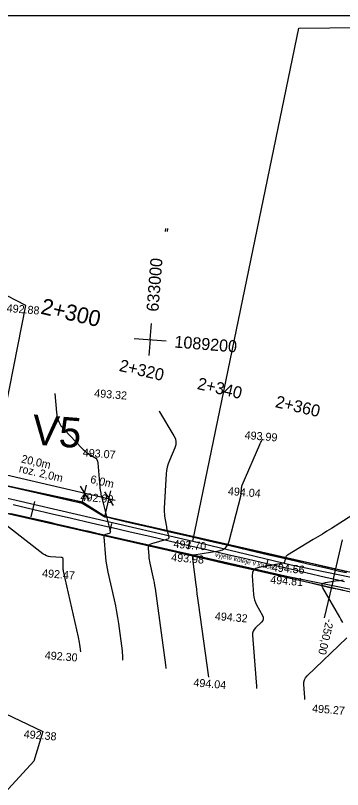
# Model space of a CAD drawing. Extents: x -636600 to -628587, y -1090963 to -1085869.
# Drawn here: x -628788.7 to -628707.1, y -1087169.5 to -1086976.2 of the extents above; entities that cross this region are included whole.
import ezdxf

# ---------------------------------------------------------------- set-up
doc = ezdxf.new("R2010")
doc.units = 0
for name, color, linetype in [('01_PARCELY_NÁVRH_PC', 7, 'Continuous'), ('03_PC_OBJEKTY_NÁVRH', 7, 'Continuous'), ('08_LEGENDA_HV', 7, 'Continuous'), ('15', 7, 'Continuous'), ('23', 7, 'Continuous'), ('40', 7, 'Continuous'), ('42', 7, 'Continuous'), ('43', 7, 'Continuous'), ('Ex_Major Contours', 7, 'Continuous'), ('Ex_Minor Contours', 7, 'Continuous'), ('HEKTOMETRY100', 7, 'Continuous'), ('HEKTOMETRY20', 7, 'Continuous'), ('HL_BODY', 7, 'Continuous'), ('koty_vše', 7, 'Continuous'), ('POLOMERY', 7, 'Continuous'), ('popis', 7, 'Continuous'), ('situace_osa', 7, 'Continuous'), ('situace_těleso', 7, 'Continuous'), ('situace_vozovka', 7, 'Continuous'), ('síť křížků', 7, 'Continuous')]:
    doc.layers.add(name, color=color, linetype=linetype)

msp = doc.modelspace()

# ---------------------------------------------------------------- linework, layer by layer
at = {"layer": '01_PARCELY_NÁVRH_PC'}
msp.add_lwpolyline([(-628791.22, -1087093.48), (-628771.99, -1087097.68), (-628766.35, -1087101.27), (-628698.39, -1087116.74), (-628675.85, -1087120.03), (-628666.58, -1087119.89), (-628644.07, -1087122.28), (-628615.46, -1087123.02), (-628615.58, -1087126.37), (-628615.67, -1087129.13), (-628624.49, -1087129.32), (-628648.53, -1087126.72), (-628680.02, -1087124.42), (-628700.35, -1087121.32), (-628826.07, -1087092.61)], dxfattribs=at)
at = {"layer": '08_LEGENDA_HV'}
msp.add_line((-629847.27, -1086976.18), (-628587.27, -1086976.18), dxfattribs=at)
at = {"layer": '23'}
for p, q in [((-628717.95, -1086979.36), (-628598.07, -1086978.33)), ((-628744.45, -1087107.51), (-628717.95, -1086979.36))]:
    msp.add_line(p, q, dxfattribs=at)
at = {"layer": '40'}
for p, q in [((-628798.05, -1087095.06), (-628744.45, -1087107.51)), ((-628745.07, -1087110.85), (-628802.46, -1087097.94)), ((-628744.45, -1087107.51), (-628719.92, -1087113.39)), ((-628720.6, -1087116.43), (-628745.07, -1087110.85)), ((-628719.92, -1087113.39), (-628699.02, -1087117.7)), ((-628699.31, -1087120.72), (-628720.6, -1087116.43))]:
    msp.add_line(p, q, dxfattribs=at)
at = {"layer": '42'}
for p, q in [((-628786.14, -1087048.62), (-628798.23, -1087042.34)), ((-628793.61, -1087086.61), (-628786.14, -1087048.62)), ((-628803.99, -1087144.54), (-628781.89, -1087155.01)), ((-628781.89, -1087155.01), (-628784.12, -1087162.46)), ((-628784.12, -1087162.46), (-628798.22, -1087177.77))]:
    msp.add_line(p, q, dxfattribs=at)
at = {"layer": '43'}
for p, q in [((-628751.25, -1087030.11), (-628751.19, -1087029.36)), ((-628750.75, -1087030.14), (-628750.69, -1087029.4))]:
    msp.add_line(p, q, dxfattribs=at)
at = {"layer": 'Ex_Major Contours'}
for points in [[(-628772.37, -1087135.13), (-628772.62, -1087133.3), (-628772.69, -1087132.83), (-628772.77, -1087132.37), (-628772.86, -1087131.9), (-628772.96, -1087131.44), (-628776.7, -1087114.95), (-628776.72, -1087114.85), (-628776.74, -1087114.74), (-628776.75, -1087114.63), (-628776.77, -1087114.53), (-628776.8, -1087114.1), (-628776.81, -1087113.99), (-628776.81, -1087113.88), (-628776.81, -1087113.77), (-628776.81, -1087113.67), (-628776.77, -1087112.16), (-628776.8, -1087111.91), (-628776.9, -1087111.72), (-628777.08, -1087111.6), (-628777.32, -1087111.55), (-628779.94, -1087111.37), (-628780.45, -1087111.29), (-628780.94, -1087111.15), (-628781.4, -1087110.93), (-628781.84, -1087110.64), (-628798.62, -1087097.64)], [(-628707.01, -1087127.83), (-628707.26, -1087127.39), (-628707.51, -1087126.95), (-628707.76, -1087126.51), (-628712, -1087119.19), (-628712.21, -1087118.67), (-628712.17, -1087118.27), (-628711.88, -1087117.98), (-628711.35, -1087117.82), (-628708.34, -1087117.35), (-628707.86, -1087117.28), (-628707.37, -1087117.22), (-628706.89, -1087117.15)], [(-628716.47, -1087147.06), (-628716.48, -1087146.84), (-628716.5, -1087146.51), (-628716.75, -1087143.31), (-628716.73, -1087142.69), (-628716.59, -1087142.12), (-628716.31, -1087141.6), (-628715.91, -1087141.13), (-628706.01, -1087131.62)]]:
    msp.add_lwpolyline(points, dxfattribs=at)
at = {"layer": 'Ex_Minor Contours'}
for points in [[(-628778.86, -1087070.58), (-628778.47, -1087075.39), (-628778.28, -1087076.58), (-628777.9, -1087077.68), (-628777.33, -1087078.7), (-628776.57, -1087079.63), (-628772.1, -1087084.29), (-628771.76, -1087084.62), (-628771.4, -1087084.93), (-628771.03, -1087085.22), (-628770.63, -1087085.48), (-628769.01, -1087086.47), (-628768.65, -1087086.75), (-628768.38, -1087087.08), (-628768.2, -1087087.47), (-628768.12, -1087087.92), (-628767.64, -1087093.95), (-628767.62, -1087094.14), (-628767.6, -1087094.34), (-628767.57, -1087094.54), (-628767.54, -1087094.73), (-628767.42, -1087095.52), (-628767.39, -1087095.71), (-628767.35, -1087095.91), (-628767.3, -1087096.1), (-628767.26, -1087096.3), (-628765.02, -1087104.98), (-628764.99, -1087105.18), (-628765.04, -1087105.35), (-628765.15, -1087105.47), (-628765.34, -1087105.55), (-628766.21, -1087105.8), (-628766.4, -1087105.88), (-628766.53, -1087106), (-628766.6, -1087106.17), (-628766.62, -1087106.38), (-628766.2, -1087111.55), (-628766.11, -1087112.49), (-628765.98, -1087113.42), (-628765.82, -1087114.34), (-628765.63, -1087115.26), (-628764.06, -1087122.18), (-628763.75, -1087123.64), (-628763.47, -1087125.11), (-628763.22, -1087126.58), (-628763, -1087128.06), (-628762.06, -1087134.86), (-628761.94, -1087136.45), (-628761.97, -1087137.19)], [(-628752.81, -1087074.94), (-628752.71, -1087075.17), (-628749.13, -1087081.16), (-628748.78, -1087081.9), (-628748.63, -1087082.66), (-628748.68, -1087083.43), (-628748.92, -1087084.22), (-628750.28, -1087087.38), (-628750.58, -1087088.17), (-628750.81, -1087088.99), (-628750.97, -1087089.82), (-628751.06, -1087090.67), (-628751.56, -1087099.27), (-628751.58, -1087099.77), (-628751.56, -1087100.26), (-628751.53, -1087100.76), (-628751.46, -1087101.25), (-628751.1, -1087103.5), (-628751.04, -1087103.85), (-628750.98, -1087104.19), (-628750.9, -1087104.54), (-628750.82, -1087104.88), (-628750.47, -1087106.24), (-628750.43, -1087106.54), (-628750.5, -1087106.79), (-628750.68, -1087106.98), (-628750.97, -1087107.11), (-628754.76, -1087108.18), (-628755.14, -1087108.35), (-628755.4, -1087108.6), (-628755.55, -1087108.94), (-628755.57, -1087109.36), (-628755.42, -1087111.19), (-628755.38, -1087111.65), (-628755.31, -1087112.11), (-628755.24, -1087112.56), (-628755.14, -1087113.01), (-628754.38, -1087116.4), (-628754.22, -1087117.11), (-628754.08, -1087117.83), (-628753.96, -1087118.55), (-628753.85, -1087119.28), (-628751.24, -1087138.35), (-628751.17, -1087139.18), (-628751.18, -1087139.33)], [(-628740.46, -1087141.48), (-628743.01, -1087122.86), (-628743.16, -1087121.75), (-628743.31, -1087120.63), (-628743.46, -1087119.52), (-628743.6, -1087118.4), (-628744.41, -1087111.9), (-628744.42, -1087111.81), (-628744.43, -1087111.72), (-628744.44, -1087111.62), (-628744.45, -1087111.53), (-628744.48, -1087111.06), (-628744.48, -1087111.02), (-628744.47, -1087111), (-628744.45, -1087110.98), (-628744.42, -1087110.97), (-628744.28, -1087110.95), (-628744.21, -1087110.94), (-628744.14, -1087110.93), (-628737.97, -1087109.91), (-628737.03, -1087109.63), (-628736.28, -1087109.14), (-628735.73, -1087108.43), (-628735.37, -1087107.52), (-628732.49, -1087096.26), (-628732.44, -1087096.03), (-628732.39, -1087095.8), (-628732.36, -1087095.57), (-628732.35, -1087095.34), (-628732.29, -1087094.41), (-628732.27, -1087094.18), (-628732.22, -1087093.95), (-628732.16, -1087093.73), (-628732.08, -1087093.52), (-628727.73, -1087083.38), (-628727.59, -1087083.08), (-628727.44, -1087082.78), (-628727.27, -1087082.48), (-628727.1, -1087082.19), (-628726.98, -1087082)], [(-628693.46, -1087093.84), (-628709.86, -1087104.3), (-628710.98, -1087105.01), (-628712.1, -1087105.71), (-628713.23, -1087106.4), (-628714.36, -1087107.09), (-628720.78, -1087110.96), (-628720.96, -1087111.09), (-628721.1, -1087111.25), (-628721.21, -1087111.43), (-628721.29, -1087111.64), (-628721.57, -1087112.76), (-628721.61, -1087112.86), (-628721.67, -1087112.94), (-628721.75, -1087112.99), (-628721.85, -1087113.02), (-628722.3, -1087113.09), (-628722.41, -1087113.11), (-628722.52, -1087113.13), (-628722.63, -1087113.15), (-628722.74, -1087113.17), (-628727.94, -1087114.04), (-628728.72, -1087114.29), (-628729.26, -1087114.72), (-628729.56, -1087115.35), (-628729.61, -1087116.17), (-628729.29, -1087120.83), (-628729.21, -1087121.5), (-628729.05, -1087122.15), (-628728.83, -1087122.78), (-628728.53, -1087123.38), (-628727.05, -1087126.04), (-628726.87, -1087126.49), (-628726.86, -1087126.91), (-628727, -1087127.32), (-628727.3, -1087127.7), (-628728.83, -1087129.17), (-628729.16, -1087129.55), (-628729.38, -1087129.98), (-628729.5, -1087130.45), (-628729.52, -1087130.96), (-628728.63, -1087142.68), (-628728.56, -1087143.61), (-628728.53, -1087144.26)]]:
    msp.add_lwpolyline(points, dxfattribs=at)
at = {"layer": 'HEKTOMETRY100'}
msp.add_lwpolyline([(-628783.96, -1087097.55), (-628784.87, -1087101.44)], dxfattribs=at)
at = {"layer": 'HEKTOMETRY20'}
for points in [[(-628764.71, -1087103.04), (-628765.16, -1087104.99)], [(-628745.22, -1087107.57), (-628745.68, -1087109.51)], [(-628725.74, -1087112.09), (-628726.19, -1087114.04)]]:
    msp.add_lwpolyline(points, dxfattribs=at)
at = {"layer": 'HL_BODY'}
msp.add_lwpolyline([(-628709.36, -1087116.92), (-628707.1, -1087107.18)], dxfattribs=at)
at = {"layer": 'POLOMERY'}
msp.add_lwpolyline([(-628709.36, -1087116.92), (-628711.62, -1087126.66)], dxfattribs=at)
at = {"layer": 'popis'}
for points in [[(-628798.49, -1087089.17), (-628763.81, -1087097.22)], [(-628770.36, -1087097.15), (-628772.47, -1087093.76)], [(-628772.01, -1087098.01), (-628770.96, -1087093.51)], [(-628766.35, -1087101.38), (-628764.85, -1087094.93)], [(-628764.25, -1087098.57), (-628766.36, -1087095.18)]]:
    msp.add_lwpolyline(points, dxfattribs=at)
at = {"layer": 'situace_osa'}
msp.add_lwpolyline([(-628789.29, -1087098.37), (-628784.41, -1087099.5), (-628779.54, -1087100.63), (-628774.67, -1087101.76), (-628769.8, -1087102.89), (-628765.81, -1087103.81), (-628764.93, -1087104.02), (-628760.06, -1087105.15), (-628755.19, -1087106.28), (-628750.32, -1087107.41), (-628745.45, -1087108.54), (-628740.58, -1087109.67), (-628735.71, -1087110.8), (-628730.84, -1087111.93), (-628725.97, -1087113.06), (-628721.1, -1087114.19), (-628716.23, -1087115.32), (-628711.36, -1087116.45), (-628709.36, -1087116.92), (-628707.95, -1087117.24), (-628706.54, -1087117.56)], dxfattribs=at)
at = {"layer": 'situace_těleso'}
msp.add_line((-628771.95, -1087097.8), (-628766.35, -1087101.27), dxfattribs=at)
for points in [[(-628791.18, -1087093.49), (-628788.31, -1087094.17), (-628783.46, -1087095.28), (-628778.59, -1087096.31), (-628773.63, -1087097.33), (-628771.95, -1087097.8)], [(-628707.02, -1087119.76), (-628708.45, -1087119.45), (-628709.87, -1087119.12), (-628711.87, -1087118.65), (-628716.74, -1087117.54), (-628721.62, -1087116.45), (-628726.49, -1087115.33), (-628731.37, -1087114.22), (-628736.25, -1087113.12), (-628741.12, -1087112.01), (-628746, -1087110.89), (-628750.85, -1087109.7), (-628755.71, -1087108.5), (-628760.58, -1087107.37), (-628765.46, -1087106.31), (-628766.35, -1087106.11), (-628770.32, -1087105.11), (-628775.23, -1087104.14), (-628780.06, -1087102.83), (-628784.94, -1087101.78), (-628789.82, -1087100.66)], [(-628766.35, -1087101.27), (-628765.28, -1087101.52), (-628764.4, -1087101.73), (-628759.54, -1087102.9), (-628754.68, -1087104.07), (-628749.81, -1087105.19), (-628744.92, -1087106.27), (-628740.04, -1087107.35), (-628735.17, -1087108.46), (-628730.29, -1087109.57), (-628725.42, -1087110.68), (-628720.54, -1087111.81), (-628715.65, -1087112.82), (-628710.78, -1087113.95), (-628708.78, -1087114.43), (-628707.39, -1087114.76), (-628706, -1087115.08)]]:
    msp.add_lwpolyline(points, dxfattribs=at)
at = {"layer": 'situace_vozovka'}
msp.add_line((-628772.01, -1087098.01), (-628766.35, -1087101.38), dxfattribs=at)
for points in [[(-628791.24, -1087093.55), (-628772.01, -1087098.01)], [(-628789.79, -1087100.56), (-628784.92, -1087101.69), (-628780.05, -1087102.82), (-628775.18, -1087103.95), (-628770.31, -1087105.08), (-628766.32, -1087106.01), (-628765.44, -1087106.21), (-628760.57, -1087107.34), (-628755.7, -1087108.47), (-628750.83, -1087109.6), (-628745.96, -1087110.73), (-628741.09, -1087111.86), (-628736.22, -1087112.99), (-628731.35, -1087114.12), (-628726.48, -1087115.25), (-628721.61, -1087116.38), (-628716.74, -1087117.52), (-628711.87, -1087118.65), (-628709.87, -1087119.11), (-628708.45, -1087119.44), (-628707.02, -1087119.75)], [(-628766.35, -1087101.38), (-628765.3, -1087101.62), (-628764.42, -1087101.83), (-628759.55, -1087102.96), (-628754.68, -1087104.09), (-628749.81, -1087105.22), (-628744.94, -1087106.35), (-628740.07, -1087107.48), (-628735.2, -1087108.61), (-628730.33, -1087109.74), (-628725.46, -1087110.87), (-628720.59, -1087112), (-628715.72, -1087113.13), (-628710.85, -1087114.26), (-628708.85, -1087114.73), (-628707.46, -1087115.05), (-628706.06, -1087115.36)]]:
    msp.add_lwpolyline(points, dxfattribs=at)
at = {"layer": 'síť křížků'}
for p, q in [((-628755.09, -1087057.14), (-628754.78, -1087053.16)), ((-628759.08, -1087056.83), (-628751.11, -1087057.46)), ((-628755.09, -1087057.14), (-628755.41, -1087061.13))]:
    msp.add_line(p, q, dxfattribs=at)

# ---------------------------------------------------------------- texts
at = {"layer": '03_PC_OBJEKTY_NÁVRH'}
msp.add_text('V5', height=7.5, rotation=355.4373, dxfattribs=at).set_placement((-628784.75, -1087083.3))
at = {"layer": '15'}
msp.add_text('vyjeté koleje v louce', height=1.2, rotation=347.1684, dxfattribs=at).set_placement((-628738.98, -1087111.33))
at = {"layer": 'HEKTOMETRY100'}
msp.add_text('2+300', height=4, rotation=346.9318, dxfattribs=at).set_placement((-628782.6, -1087050.64))
at = {"layer": 'HEKTOMETRY20'}
for s, p in [('2+320', (-628763, -1087064.94)), ('2+340', (-628743.52, -1087069.46)), ('2+360', (-628724.04, -1087073.99))]:
    msp.add_text(s, height=3, rotation=346.9318, dxfattribs=at).set_placement(p)
at = {"layer": 'koty_vše'}
for s, p in [('492.88', (-628790.94, -1087050.24)), ('493.32', (-628769.09, -1087071.49)), ('493.99', (-628731.56, -1087081.95)), ('493.07', (-628771.95, -1087086.28)), ('494.04', (-628735.73, -1087095.94)), ('492.99', (-628772.5, -1087097.37)), ('493.70', (-628749.33, -1087109.13)), ('493.98', (-628749.88, -1087112.47)), ('494.56', (-628724.78, -1087114.99)), ('494.56', (-628724.77, -1087115.01)), ('492.47', (-628782.1, -1087116.43)), ('494.81', (-628725.16, -1087118.07)), ('494.32', (-628738.99, -1087127.16)), ('492.30', (-628781.43, -1087136.93)), ('494.04', (-628744.34, -1087143.77)), ('495.27', (-628714.73, -1087150.22)), ('492.38', (-628786.69, -1087156.64))]:
    msp.add_text(s, height=2, rotation=355.4373, dxfattribs=at).set_placement(p)
at = {"layer": 'POLOMERY'}
msp.add_text('-250,00', height=2, rotation=256.9318, dxfattribs=at).set_placement((-628711.14, -1087126.77))
at = {"layer": 'popis'}
for s, p in [('20,0m', (-628787.39, -1087087.81)), ('roz. 2,0m', (-628787.96, -1087090.23)), ('6,0m', (-628770.16, -1087092.9))]:
    msp.add_text(s, height=2, rotation=346.9241, dxfattribs=at).set_placement(p)
at = {"layer": 'síť křížků'}
for s, rotation, p in [('633000', 85.4373, (-628753.04, -1087050.24)), ('1089200', 355.4373, (-628749.1, -1087059.13))]:
    msp.add_text(s, height=3, rotation=rotation, dxfattribs=at).set_placement(p)

doc.saveas('drawing.dxf')
